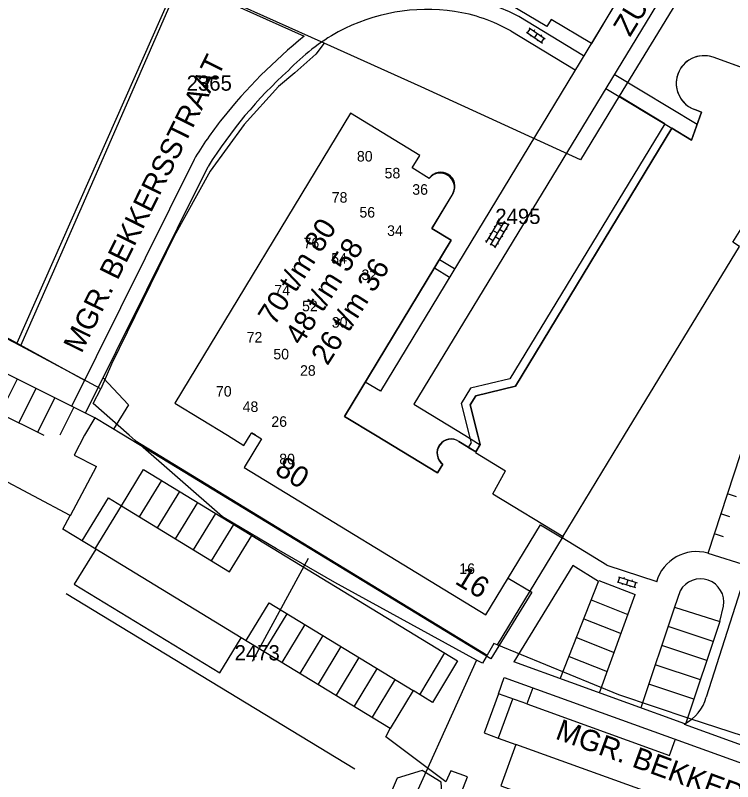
# Model space of a CAD drawing. Extents: x 148816 to 151297, y 399515 to 402500.
# Drawn here: x 150905.2 to 150990.2, y 399958.9 to 400049.8 of the extents above; entities that cross this region are included whole.
import ezdxf

# ---------------------------------------------------------------- set-up
doc = ezdxf.new("R2010")
doc.units = 0
for name, color, linetype in [('B01 Hoofdgebouw  [D] Norm', 7, 'Continuous'), ('B01 Hoofdgebouw  [T] Norm', 7, 'Continuous'), ('B01 hoofgebouw', 7, 'Continuous'), ('G01 perceelsgrens', 7, 'Continuous'), ('S02 Open verharding  Norm', 7, 'Continuous'), ('T04 Haag heg  [D] Gem', 7, 'Continuous'), ('T09 Insteek water  [T] Norm', 7, 'Continuous'), ('V00 Kant verharding algemeen  [T] Norm', 7, 'Continuous'), ('V00 Kant verharding algemeen secundair  [T] Gem', 7, 'Continuous'), ('V06 Kant onverhard  [T] Gem', 7, 'Continuous'), ('Z01 perceelnummer', 7, 'Continuous'), ('Z02 huisnummer', 7, 'Continuous'), ('Z02 Huisnummer  [Tekst] Norm', 7, 'Continuous'), ('Z06 straatnaam', 7, 'Continuous')]:
    doc.layers.add(name, color=color, linetype=linetype)

msp = doc.modelspace()

# ---------------------------------------------------------------- linework, layer by layer
at = {"layer": 'B01 Hoofdgebouw  [D] Norm'}
for centre, radius, start, end in [((150986.782, 400041.701), 3.291, 70.8779, 250.98574), ((150955.531, 400029.391), 1.677, 334.15079, 140.85407), ((150956.839, 399997.881), 1.661, 56.73981, 232.1447)]:
    msp.add_arc(centre, radius, start, end, dxfattribs=at)
at = {"layer": 'B01 Hoofdgebouw  [T] Norm'}
for p, q in [((150992.44, 400043.15), (150987.86, 400044.81)), ((150983.67, 400042.77), (150983.67, 400042.77)), ((150986.5, 400038.29), (150985.71, 400038.59)), ((150944.91, 400038.16), (150924.09, 400003.79)), ((150953.1, 400033.17), (150944.91, 400038.16)), ((150985.29, 400034.98), (150986.5, 400038.29)), ((150964.43, 400005.82), (150982.99, 400036.38)), ((150982.99, 400036.38), (150985.29, 400034.98)), ((150952.21, 400031.69), (150953.1, 400033.17)), ((150954.23, 400030.45), (150952.21, 400031.69)), ((150957.04, 400028.66), (150954.54, 400024.51)), ((150954.54, 400024.51), (150956.84, 400023.11)), ((150956.84, 400023.11), (150944.18, 400002.24)), ((150977.375, 400000), (150990.98, 400022.38)), ((150959.74, 400004.69), (150964.43, 400005.82)), ((150959.08, 400003.62), (150959.74, 400004.69)), ((150924.09, 400003.79), (150930.305, 400000)), ((150959.99, 400000), (150959.08, 400003.62)), ((150944.18, 400002.24), (150947.86, 400000)), ((150933, 400000), (150933.171, 400000.282)), ((150933.63, 400000), (150933.171, 400000.282)), ((150930.305, 400000), (150932.27, 399998.8)), ((150932.27, 399998.8), (150933, 400000)), ((150934.33, 399999.57), (150932.28, 399996.18)), ((150933.63, 400000), (150934.33, 399999.57)), ((150947.86, 400000), (150955.2, 399995.53)), ((150960.27, 399998.89), (150959.99, 400000)), ((150969.98, 399987.84), (150977.375, 400000)), ((150957.75, 399999.27), (150959.74, 399998.03)), ((150959.74, 399998.03), (150960.27, 399998.89)), ((150932.28, 399996.18), (150960.95, 399978.71)), ((150955.2, 399995.53), (150955.82, 399996.57)), ((150960.95, 399978.71), (150967.41, 399989.39)), ((150967.41, 399989.39), (150969.98, 399987.84))]:
    msp.add_line(p, q, dxfattribs=at)
at = {"layer": 'B01 hoofgebouw'}
for points in [[(151000, 400046.621), (150994.37, 400048.68), (150993.51, 400046.34), (150995.58, 400045.56), (150993.67, 400040.46), (150991.71, 400041.19), (150992.44, 400043.15), (150987.86, 400044.81)], [(150985.71, 400038.59), (150986.5, 400038.29), (150985.29, 400034.98), (150982.99, 400036.38), (150964.43, 400005.82), (150959.74, 400004.69), (150959.08, 400003.62), (150959.991, 400000)], [(150954.23, 400030.45), (150952.21, 400031.69), (150953.1, 400033.17), (150944.91, 400038.16), (150924.09, 400003.79), (150930.303, 400000)], [(150947.859, 400000), (150944.18, 400002.24), (150956.84, 400023.11), (150954.54, 400024.51), (150957.041, 400028.663)], [(150977.373, 400000), (150990.98, 400022.38), (150990.19, 400022.88), (150991.37, 400024.79)], [(150933, 400000), (150933.17, 400000.28), (150933.627, 400000)], [(150930.303, 400000), (150932.27, 399998.8)], [(150932.27, 399998.8), (150933, 400000)], [(150933.627, 400000), (150934.33, 399999.57), (150932.28, 399996.18), (150960.95, 399978.71), (150967.41, 399989.39), (150969.98, 399987.84), (150977.373, 400000)], [(150955.2, 399995.53), (150947.859, 400000)], [(150959.991, 400000), (150960.27, 399998.89), (150959.74, 399998.03), (150957.748, 399999.27)], [(150955.82, 399996.57), (150955.2, 399995.53)]]:
    msp.add_lwpolyline(points, dxfattribs=at)
for centre, radius, start, end in [((150986.801, 400041.661), 3.323, 71.40962, 160.42236), ((150986.81, 400041.716), 3.314, 161.37991, 250.6052), ((150955.608, 400029.513), 1.666, 329.34783, 145.76256), ((150956.799, 399997.909), 1.659, 55.11639, 233.82432)]:
    msp.add_arc(centre, radius, start, end, dxfattribs=at)
at = {"layer": 'G01 perceelsgrens'}
for points in [[(150990.176, 400074.416), (150973.438, 400046.43), (150968.672, 400049.26), (150968.147, 400048.429), (150961.364, 400052.52), (150961.921, 400053.322), (150955.69, 400057.1), (150953.329, 400058.531), (150970.239, 400086.374), (150972.662, 400085.075), (150973.21, 400086.01), (150974.24, 400086.27), (150979.4, 400083.14), (150979.61, 400082.1), (150979.08, 400081.22), (150983.85, 400078.34), (150990.176, 400074.416)], [(150989.879, 400061.82), (150987.672, 400058.135), (150976.74, 400040.184)], [(150924.847, 400054.074), (150915.012, 400031.631), (150909.522, 400019.104), (150905.793, 400010.584)], [(150941.779, 400046.46), (150924.847, 400054.074)], [(150941.779, 400046.46), (150940.768, 400045.147), (150938.313, 400042.968), (150936.36, 400041.334), (150932.296, 400036.816), (150928.275, 400031.313), (150924, 400023.607), (150916.556, 400008.431), (150915.291, 400005.504)], [(150976.74, 400040.184), (150972.146, 400032.641), (150953.284, 400041.283), (150941.779, 400046.46)], [(150982.136, 400036.899), (150976.74, 400040.184)], [(150982.136, 400036.899), (150963.791, 400006.694), (150959.105, 400005.565), (150958.007, 400003.785), (150958.959, 400000)], [(150905.793, 400010.584), (150904.122, 400011.479)], [(150915.291, 400005.504), (150905.793, 400010.584)], [(150918.67, 400000), (150914.381, 400003.754), (150915.291, 400005.504)], [(150919.373, 399999.385), (150918.67, 400000)], [(150919.373, 399999.385), (150939.952, 399986.822), (150961.088, 399973.951)], [(150959.839, 399973.356), (150943.057, 399982.564), (150936.106, 399986.53), (150929.729, 399990.324), (150919.373, 399999.385)], [(150958.959, 400000), (150959.198, 399999.049)], [(150958.891, 399998.558), (150959.198, 399999.049)], [(150958.891, 399998.558), (150959.74, 399998.03)], [(150959.74, 399998.03), (150959.698, 399997.962)], [(150959.698, 399997.962), (150963.27, 399995.788)], [(150961.743, 399993.079), (150963.27, 399995.788)], [(150961.743, 399993.079), (150970.084, 399988.011)], [(150969.98, 399987.84), (150962.28, 399975.176)], [(150970.084, 399988.011), (150969.98, 399987.84)], [(150962.28, 399975.176), (150961.892, 399975.336), (150961.088, 399973.951)], [(151000, 399960.67), (150996.317, 399961.839), (150994.62, 399963.325), (150985.131, 399966.38), (150976.691, 399969.246), (150962.28, 399975.176)], [(150961.088, 399973.951), (150960.524, 399972.98), (150959.839, 399973.356)], [(150959.839, 399973.356), (150950.464, 399952.646), (150937.434, 399924.332)]]:
    msp.add_lwpolyline(points, dxfattribs=at)
at = {"layer": 'S02 Open verharding  Norm'}
for p, q in [((150965.742, 400047.781), (150967.635, 400046.475)), ((150965.865, 400047.696), (150966.206, 400048.19)), ((150966.083, 400048.275), (150967.976, 400046.969)), ((150966.703, 400048.029), (150966.618, 400047.906)), ((150967.029, 400047.622), (150966.689, 400047.128)), ((150967.526, 400047.462), (150967.441, 400047.338)), ((150966.277, 400047.412), (150966.192, 400047.288)), ((150967.1, 400046.844), (150967.015, 400046.721)), ((150967.512, 400046.56), (150967.853, 400047.054)), ((150962.62, 400025.671), (150960.943, 400022.829)), ((150963.136, 400025.366), (150961.46, 400022.524)), ((150962.035, 400024.681), (150961.906, 400024.757)), ((150963.653, 400025.061), (150961.976, 400022.219)), ((150962.806, 400024.806), (150962.289, 400025.111)), ((150962.543, 400025.542), (150962.414, 400025.618)), ((150963.577, 400024.932), (150963.06, 400025.237)), ((150961.527, 400023.819), (150961.398, 400023.895)), ((150962.298, 400023.945), (150961.781, 400024.25)), ((150963.069, 400024.071), (150962.552, 400024.376)), ((150963.323, 400024.501), (150963.452, 400024.425)), ((150961.019, 400022.958), (150960.89, 400023.034)), ((150961.273, 400023.389), (150961.79, 400023.084)), ((150962.561, 400023.209), (150962.044, 400023.514)), ((150962.815, 400023.64), (150962.944, 400023.564)), ((150962.053, 400022.348), (150961.536, 400022.653)), ((150962.307, 400022.779), (150962.436, 400022.703)), ((150976.632, 399982.602), (150976.815, 399983.174)), ((150976.672, 399983.219), (150978.863, 399982.52)), ((150977.336, 399983.165), (150977.291, 399983.022)), ((150976.489, 399982.648), (150978.68, 399981.949)), ((150977.108, 399982.45), (150977.063, 399982.307)), ((150977.767, 399982.87), (150977.585, 399982.298)), ((150978.061, 399982.146), (150978.016, 399982.003)), ((150978.289, 399982.861), (150978.244, 399982.718)), ((150978.537, 399981.994), (150978.72, 399982.566))]:
    msp.add_line(p, q, dxfattribs=at)
at = {"layer": 'T04 Haag heg  [D] Gem'}
for p, q in [((150924.441, 400054.061), (150905.371, 400010.917)), ((150904.093, 400011.614), (150913.382, 400006.549))]:
    msp.add_line(p, q, dxfattribs=at)
msp.add_lwpolyline([(150945.404, 399960.447), (150911.197, 399981.202)], dxfattribs=at)
at = {"layer": 'T09 Insteek water  [T] Norm'}
msp.add_lwpolyline([(150936.967, 399927.937), (150937.315, 399924.767), (150939.187, 399924.234), (150943.876, 399926.5), (150956.041, 399952.637), (150955.651, 399958.873), (150953.391, 399960.269), (150950.421, 399959.351), (150936.967, 399927.937)], dxfattribs=at)
at = {"layer": 'V00 Kant verharding algemeen  [T] Norm'}
for p, q in [((151000, 400090.29), (150948.44, 400005.21)), ((151000, 400082.05), (150952.41, 400003.67)), ((150924.93, 400053.84), (150939.42, 400047.31)), ((150972.52, 400044.97), (150964.83, 400049.62)), ((150963.88, 400047.92), (150971.51, 400043.29)), ((150976.15, 400042.784), (150985.98, 400036.867)), ((150975.14, 400041.105), (150982.99, 400036.38)), ((150926.35, 400032.67), (150911.833, 400003.429)), ((150913.485, 400002.601), (150928.02, 400031.87)), ((150957.236, 400019.724), (150955.445, 400020.81)), ((150956.624, 400018.715), (150954.832, 400019.801)), ((150914.59, 400002.07), (150900.906, 400008.903)), ((150915.584, 400006.827), (150918.578, 400003.623)), ((150948.44, 400005.21), (150946.65, 400006.3)), ((150918.578, 400003.623), (150916.811, 400000.718)), ((150952.41, 400003.67), (150958.43, 400000)), ((150914.59, 400002.07), (150913.362, 400000)), ((150917.992, 400000), (150914.59, 400002.07)), ((150911.68, 399990.504), (150894.007, 399999.864)), ((150958.43, 400000), (150960.27, 399998.88)), ((150987.266, 399986.03), (150991.848, 400000)), ((150910.82, 399988.883), (150911.68, 399990.504)), ((150914.703, 399986.518), (150910.82, 399988.883)), ((150975.264, 399984.627), (150969.98, 399987.84)), ((150931.955, 399976.011), (150914.703, 399986.518)), ((150971.225, 399984.575), (150964.241, 399973.14)), ((150974.286, 399982.69), (150971.225, 399984.575)), ((150975.264, 399984.627), (150981.177, 399982.69)), ((150992.021, 399984.528), (150987.051, 399968.966)), ((150963.591, 399983.077), (150966.368, 399981.397)), ((150969.754, 399971.15), (150974.286, 399982.69)), ((150949.611, 399965.259), (150931.955, 399976.011)), ((150984.513, 399965.822), (150964.241, 399973.14)), ((150952.321, 399969.746), (150949.611, 399965.259)), ((150954.62, 399968.319), (150952.321, 399969.746))]:
    msp.add_line(p, q, dxfattribs=at)
for points in [[(150913.353, 400000), (150912.133, 399997.636), (150914.776, 399996.282)], [(150966.368, 399981.397), (150961.535, 399973.508), (150917.992, 400000)], [(150916.205, 399992.606), (150917.75, 399991.636), (150920.36, 399995.96), (150957.587, 399973.284)], [(150914.703, 399986.518), (150912.146, 399982.344), (150929.407, 399971.835), (150931.955, 399976.011)], [(150987.252, 399986.034), (150992.03, 399984.525)], [(150983.951, 399981.581), (150983.284, 399979.63), (150988.648, 399977.938)], [(150988.648, 399977.938), (150989.108, 399979.761)], [(150966.485, 399970.089), (150965.775, 399968.166), (150962.418, 399969.346), (150963.111, 399971.291)], [(150963.117, 399971.309), (151000, 399957.985)], [(150964.102, 399968.745), (150962.396, 399964.108), (150964.499, 399963.356), (150962.708, 399958.456), (150986.902, 399949.735), (150987.285, 399950.862), (151000, 399946.293)], [(150992.638, 399962.766), (150984.469, 399965.708), (150984.512, 399965.818)], [(150954.329, 399945.991), (150958.997, 399956.84), (150958.021, 399957.598), (150958.748, 399959.517), (150956.776, 399960.238), (150956.195, 399958.926), (150949.066, 399964.257), (150949.611, 399965.259)], [(150989.38, 399954.382), (150964.504, 399963.371)]]:
    msp.add_lwpolyline(points, dxfattribs=at)
for centre, radius, start, end in [((150953.69, 400028.862), 23.558, 61.77873, 109.34753), ((150954.008, 400027.949), 22.511, 81.79746, 118.02881), ((150954.39, 400031.316), 19.125, 60.25096, 81.49116), ((150956.592, 400024.774), 26.539, 119.73191, 135.9104), ((150979.828, 399997.451), 64.177, 129.02231, 141.38799), ((150974.247, 400002.868), 54.572, 132.28498, 147.89601), ((150962.893, 400011.038), 42.466, 141.45516, 149.37689), ((150985.924, 399981.255), 4.96, 74.47577, 164.14424), ((150986.364, 399980.202), 2.779, 350.87996, 150.24229), ((150982.175, 399970.301), 5.055, 297.53435, 344.69025)]:
    msp.add_arc(centre, radius, start, end, dxfattribs=at)
at = {"layer": 'V00 Kant verharding algemeen secundair  [T] Gem'}
for p, q in [((150905.379, 400006.669), (150903.349, 400002.604)), ((150898.876, 400004.838), (150908.565, 400000)), ((150907.616, 400005.552), (150905.586, 400001.487)), ((150909.852, 400004.435), (150907.822, 400000.37)), ((150912.089, 400003.318), (150910.432, 400000)), ((150911.708, 399990.489), (150914.776, 399996.282)), ((150989.645, 399993.069), (150990.595, 399992.758)), ((150913.094, 399987.498), (150916.205, 399992.606)), ((150914.652, 399986.549), (150917.75, 399991.636)), ((150988.867, 399990.693), (150989.817, 399990.382)), ((150988.089, 399988.317), (150989.039, 399988.006)), ((150974.328, 399982.796), (150978.613, 399981.113)), ((150973.42, 399980.484), (150977.765, 399978.778)), ((150974.412, 399969.469), (150978.613, 399981.113)), ((150983.284, 399979.63), (150979.319, 399967.697)), ((150972.543, 399978.252), (150976.952, 399976.52)), ((150988.648, 399977.938), (150984.649, 399965.892)), ((150987.864, 399975.579), (150982.527, 399977.352)), ((150971.666, 399976.018), (150976.138, 399974.262)), ((150987.108, 399973.301), (150981.771, 399975.074)), ((150956.041, 399974.207), (150953.074, 399969.242)), ((150957.587, 399973.284), (150954.62, 399968.319)), ((150970.789, 399973.785), (150975.325, 399972.004)), ((150986.352, 399971.023), (150981.015, 399972.796)), ((150985.596, 399968.745), (150980.259, 399970.518))]:
    msp.add_line(p, q, dxfattribs=at)
msp.add_lwpolyline([(150962.418, 399969.346), (150960.731, 399964.734), (150962.396, 399964.108)], dxfattribs=at)
at = {"layer": 'V06 Kant onverhard  [T] Gem'}
for p, q in [((150919.899, 399990.326), (150922.528, 399994.64)), ((150922.034, 399989.025), (150924.663, 399993.339)), ((150917.75, 399991.636), (150930.574, 399983.822)), ((150924.169, 399987.724), (150926.798, 399992.038)), ((150926.304, 399986.423), (150928.933, 399990.738)), ((150928.439, 399985.122), (150931.069, 399989.437)), ((150930.574, 399983.822), (150933.203, 399988.137)), ((150932.527, 399975.663), (150935.242, 399980.153)), ((150935.242, 399980.153), (150952.321, 399969.746)), ((150934.666, 399974.369), (150937.381, 399978.859)), ((150936.805, 399973.075), (150939.52, 399977.565)), ((150938.944, 399971.781), (150941.659, 399976.271)), ((150941.083, 399970.488), (150943.798, 399974.978)), ((150943.223, 399969.194), (150945.938, 399973.684)), ((150945.362, 399967.901), (150948.077, 399972.391)), ((150947.501, 399966.607), (150950.216, 399971.097)), ((150965.775, 399968.166), (150982.698, 399962.033)), ((150982.698, 399962.033), (150983.379, 399963.913))]:
    msp.add_line(p, q, dxfattribs=at)
at = {"layer": 'Z01 perceelnummer'}
msp.add_lwpolyline([(150933.269, 399973.227), (150939.905, 399985.445)], dxfattribs=at)

# ---------------------------------------------------------------- texts
for s, p in [('2365', (150925.482, 400040.837)), ('2495', (150962.055, 400025.044)), ('2473', (150931.162, 399973.327))]:
    msp.add_text(s, height=1.8, dxfattribs=at).set_placement(p)
at = {"layer": 'Z02 huisnummer'}
for s, rotation, p in [('70 t/m 80', 57.58155, (150935.873, 400012.877)), ('48 t/m 58', 57.58155, (150939.068, 400010.537)), ('26 t/m 36', 57.58155, (150942.163, 400008.167)), ('80', 328.66279, (150935.791, 399995.504)), ('16', 328.66279, (150957.147, 399982.49))]:
    msp.add_text(s, height=2.5, rotation=rotation, dxfattribs=at).set_placement(p)
at = {"layer": 'Z02 Huisnummer  [Tekst] Norm'}
for s, p in [('80', (150945.654, 400032.441)), ('58', (150948.935, 400030.443)), ('36', (150952.215, 400028.503)), ('78', (150942.672, 400027.563)), ('56', (150945.952, 400025.801)), ('34', (150949.233, 400023.625)), ('76', (150939.331, 400022.156)), ('54', (150942.612, 400020.335)), ('32', (150946.191, 400018.396)), ('74', (150935.872, 400016.573)), ('52', (150939.152, 400014.693)), ('30', (150942.671, 400012.754)), ('72', (150932.591, 400010.99)), ('50', (150935.752, 400008.993)), ('28', (150938.914, 400007.054)), ('70', (150928.952, 400004.585)), ('48', (150932.114, 400002.764)), ('26', (150935.514, 400001)), ('80', (150936.45, 399996.565)), ('16', (150957.785, 399983.565))]:
    msp.add_text(s, height=1.25, dxfattribs=at).set_placement(p)
at = {"layer": 'Z06 straatnaam'}
for s, rotation, p in [('ZUSTERSPAD', 58.53513, (150978.013, 400047.115)), ('MGR. BEKKERSSTRAAT', 63.6913, (150913.009, 400009.616)), ('MGR. BEKKERSSTRAAT', 340.00711, (150969.052, 399964.072))]:
    msp.add_text(s, height=2.5, rotation=rotation, dxfattribs=at).set_placement(p)

doc.saveas('drawing.dxf')
